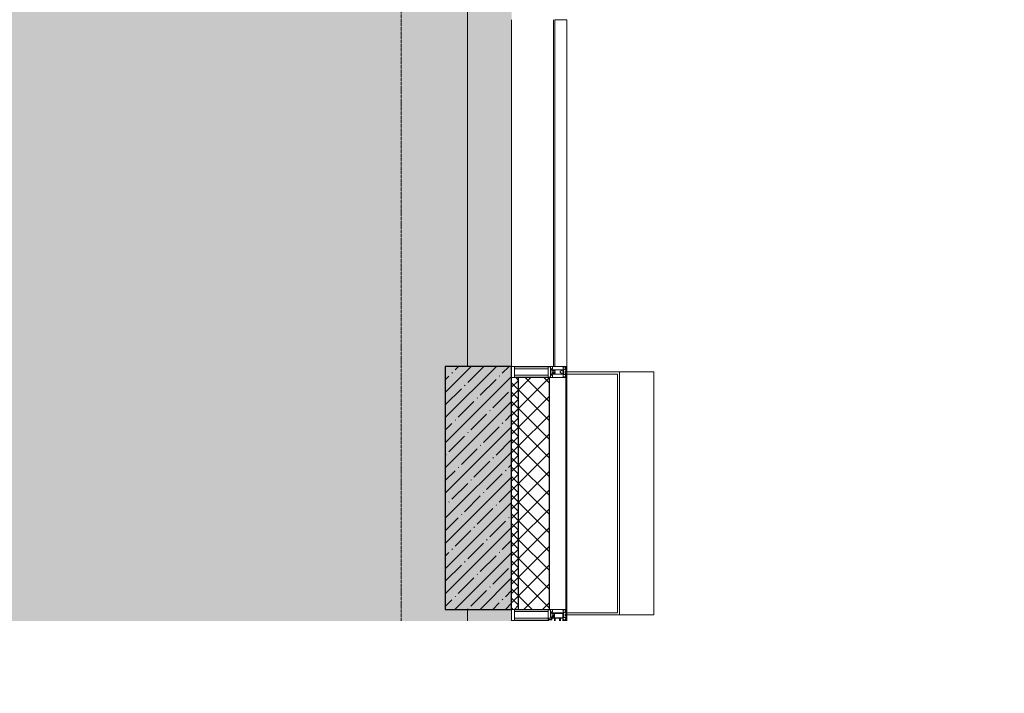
# Model space of a CAD drawing. Header units: millimetres. Extents: x -542966 to 178656, y -69521 to 267189.
# Tile 318 of 388: x -157028 to -152574, y 248856 to 251906. Entities that reach past the tile are written whole.
import ezdxf
from ezdxf import colors
from ezdxf.entities.mleader import LeaderData, LeaderLine
from ezdxf.math import Vec2, Vec3

# ---------------------------------------------------------------- set-up
doc = ezdxf.new("R2010")
doc.units = ezdxf.units.MM
doc.linetypes.add('-D1d1-15x02', pattern=[19, 15, -2, 0, -2])
for name, color, linetype, lineweight in [('_0', 7, 'Continuous', 13), ('A-COLS', 7, 'Continuous', 5), ('A-DETL-GENF', 7, 'Continuous', 5), ('A-GLAZ', 7, 'Continuous', 5), ('A-GLAZ-CURT', 8, 'Continuous', 5), ('A-GLAZ-CWMG', 8, 'Continuous', 5), ('A-WALL', 7, 'Continuous', 5), ('A-WALL-FNSH', 8, 'Continuous', 5), ('I-WALL', 7, 'Continuous', 5), ('S-COLS', 7, 'Continuous', 5), ('S-GRID', 7, 'Continuous', 5)]:
    doc.layers.add(name, color=color, linetype=linetype, lineweight=lineweight)
doc.layers.add('pol', color=7, linetype='Continuous', lineweight=15, true_color=0x738991)
doc.styles.add('In tre', font='isocpeur.ttf', dxfattribs={"width": 0.8, "oblique": 10})

# ---------------------------------------------------------------- blocks, each defined once
blk = doc.blocks.new('System Panel - A_PAN_Glass-4754381-50_AS_M_L19')
at = {"layer": 'A-GLAZ-CURT'}
for p, q in [((785, 55), (-785, 55)), ((-785, 55), (-785, 0)), ((785, 0), (785, 55)), ((-785, 0), (785, 0))]:
    blk.add_line(p, q, dxfattribs=at)
blk = doc.blocks.new('Rectangular Mullion - 50Wx250H-V1-50_AS_M_L19')
at = {"layer": 'A-DETL-GENF'}
for p, q in [((-25, 65.2), (-25, 250)), ((-25, 250), (0, 250)), ((-23, 237.3), (0, 237.3)), ((-23, 237.3), (-23, 73.6)), ((-14.9, 84), (-14.9, 237.3)), ((25, 250), (0, 250)), ((23, 237.3), (0, 237.3)), ((14.9, 84), (14.9, 237.3)), ((23, 237.3), (23, 73.6)), ((25, 65.2), (25, 250)), ((-14, 65.2), (-25, 65.2)), ((0, 84), (-23, 84)), ((-0.5, 73.6), (-23, 73.6)), ((-14, 71.3), (-14, 65.2)), ((-10, 71.3), (-14, 71.3)), ((-10, 53), (-10, 71.3)), ((-8.7, 53), (-10, 53)), ((-10, 53), (-10, 17)), ((-8.7, 53), (-7, 54.7)), ((-7, 65.2), (-5.9, 67.3)), ((-7, 65.2), (-7, 54.7)), ((-4.1, 67.3), (-5.9, 67.3)), ((-4.1, 67.3), (-2.9, 65.1)), ((-2.9, 65.1), (-2.9, 54.6)), ((-1.3, 53), (-2.9, 54.6)), ((0, 53), (-1.3, 53)), ((0, 84), (23, 84)), ((0, 53), (1.3, 53)), ((0.5, 73.6), (23, 73.6)), ((1.3, 53), (2.9, 54.6)), ((4.1, 67.3), (2.9, 65.1)), ((2.9, 65.1), (2.9, 54.6)), ((4.1, 67.3), (5.9, 67.3)), ((7, 65.2), (5.9, 67.3)), ((7, 65.2), (7, 54.7)), ((8.7, 53), (7, 54.7)), ((8.7, 53), (10, 53)), ((10, 71.3), (14, 71.3)), ((10, 53), (10, 71.3)), ((10, 53), (10, 17)), ((14, 71.3), (14, 65.2)), ((14, 65.2), (25, 65.2)), ((-23.8, 14.6), (-25, 14.2)), ((-25, 0), (-25, 14.2)), ((-22.3, 17), (-23.8, 17)), ((-23.8, 17), (-23.8, 14.6)), ((-22.5, 10.6), (-23.8, 14.6)), ((-22.5, 10.6), (-23.7, 9.9)), ((-23.7, 1.3), (-23.7, 9.9)), ((-23.7, 1.3), (-11.8, 1.3)), ((-23.2, 10.2), (-22.5, 8)), ((-22.5, 8), (-22.5, 4.5)), ((-21.3, 4.5), (-22.5, 4.5)), ((-22.3, 17), (-22.3, 16)), ((-22.3, 16), (-21.3, 16)), ((-19, 17.6), (-21.3, 16)), ((-21.3, 4.5), (-21.3, 6.5)), ((-21.3, 6.5), (-14.2, 6.5)), ((-18.4, 16.6), (-19, 17.6)), ((-7.4, 16.6), (-18.4, 16.6)), ((-14.2, 6.5), (-14.2, 4.5)), ((-13.2, 4.5), (-14.2, 4.5)), ((-13.2, 4.5), (-12.2, 7.2)), ((-12.7, 7.6), (-11.3, 11.4)), ((-12.7, 7.6), (-11.8, 6.9)), ((-12.2, 9), (-12.2, 14.8)), ((-12.2, 14.8), (0, 14.8)), ((-11.8, 1.3), (-11.8, 6.9)), ((-10.5, 11.2), (-11.3, 11.4)), ((-10.5, 1.5), (-10.5, 11.2)), ((-4.8, 1.5), (-10.5, 1.5)), ((-10, 17), (-7.5, 17)), ((-8.5, 23), (-1.5, 30)), ((-8.5, 18.5), (-8.5, 23)), ((-7.5, 18.5), (-8.5, 18.5)), ((-7.5, 17), (-7.5, 18.5)), ((-7.4, 18), (-7.4, 16.6)), ((-2.6, 18), (-7.4, 18)), ((0, 8), (-4.8, 8)), ((-4.8, 1.5), (-4.8, 8)), ((-2.6, 18), (-2.6, 16.8)), ((-2.6, 16.8), (0, 16.8)), ((-1.5, 30), (0, 30)), ((1.5, 30), (0, 30)), ((2.6, 16.8), (0, 16.8)), ((0, 14.8), (0, 16.8)), ((0, 14.8), (0, 16.8)), ((12.2, 14.8), (0, 14.8)), ((0, 0), (0, 8)), ((0, 8), (4.8, 8)), ((0, 0), (0, 8)), ((8.5, 23), (1.5, 30)), ((2.6, 18), (2.6, 16.8)), ((2.6, 18), (7.4, 18)), ((4.8, 1.5), (4.8, 8)), ((4.8, 1.5), (10.5, 1.5)), ((7.4, 18), (7.4, 16.6)), ((7.4, 16.6), (18.4, 16.6)), ((7.5, 18.5), (8.5, 18.5)), ((7.5, 17), (7.5, 18.5)), ((10, 17), (7.5, 17)), ((8.5, 18.5), (8.5, 23)), ((10.5, 11.2), (11.3, 11.4)), ((10.5, 1.5), (10.5, 11.2)), ((12.7, 7.6), (11.3, 11.4)), ((12.7, 7.6), (11.8, 6.9)), ((11.8, 1.3), (11.8, 6.9)), ((23.7, 1.3), (11.8, 1.3)), ((12.2, 9), (12.2, 14.8)), ((13.2, 4.5), (12.2, 7.2)), ((13.2, 4.5), (14.2, 4.5)), ((21.3, 6.5), (14.2, 6.5)), ((14.2, 6.5), (14.2, 4.5)), ((18.4, 16.6), (19, 17.6)), ((19, 17.6), (21.3, 16)), ((22.3, 16), (21.3, 16)), ((21.3, 4.5), (21.3, 6.5)), ((21.3, 4.5), (22.5, 4.5)), ((22.3, 17), (22.3, 16)), ((22.3, 17), (23.8, 17)), ((22.5, 10.6), (23.8, 14.6)), ((22.5, 10.6), (23.7, 9.9)), ((23.2, 10.2), (22.5, 8)), ((22.5, 8), (22.5, 4.5)), ((23.7, 1.3), (23.7, 9.9)), ((23.8, 17), (23.8, 14.6)), ((23.8, 14.6), (25, 14.2)), ((25, 0), (25, 14.2)), ((-25, 0), (0, 0)), ((25, 0), (0, 0))]:
    blk.add_line(p, q, dxfattribs=at)
for centre, start, end in [((-0.5, 73.1), 360, 90), ((0.5, 73.1), 90, 180)]:
    blk.add_arc(centre, 0.5, start, end, dxfattribs=at)
blk = doc.blocks.new('Rectangular Mullion - R_StandardFrame_50Wx250H-4754379-50_AS_M_L19')
at = {"layer": 'A-GLAZ-CWMG', "lineweight": 9}
for p, q in [((-25, -250), (-25, 0)), ((-25, 0), (25, 0)), ((25, 0), (25, -250)), ((25, -250), (-25, -250))]:
    blk.add_line(p, q, dxfattribs=at)
blk = doc.blocks.new('Rectangular Mullion - 50Wx250H-2623690-50_AS_M_L19')
at = {"layer": 'A-DETL-GENF'}
for p, q in [((-25, 84), (-25, 250)), ((-25, 250), (0, 250)), ((-23, 237.3), (0, 237.3)), ((-23, 237.3), (-23, 84)), ((-14.9, 84), (-14.9, 237.3)), ((25, 250), (0, 250)), ((23, 237.3), (0, 237.3)), ((14.9, 84), (14.9, 237.3)), ((23, 237.3), (23, 73.6)), ((25, 65.2), (25, 250)), ((0, 84), (-15, 84)), ((-0.5, 73.6), (-15, 73.6)), ((-10, 71.3), (-12, 71.3)), ((-10, 57.4), (-10, 71.3)), ((-7, 65.2), (-5.9, 67.3)), ((-7, 65.2), (-7, 57)), ((-4.1, 67.3), (-5.9, 67.3)), ((-4.1, 67.3), (-2.9, 65.1)), ((-2.9, 65.1), (-2.9, 57)), ((0, 84), (23, 84)), ((0.5, 73.6), (23, 73.6)), ((4.1, 67.3), (2.9, 65.1)), ((2.9, 65.1), (2.9, 57)), ((4.1, 67.3), (5.9, 67.3)), ((7, 65.2), (5.9, 67.3)), ((7, 65.2), (7, 54.7)), ((8.7, 53), (7, 54.7)), ((8.7, 53), (10, 53)), ((10, 71.3), (14, 71.3)), ((10, 53), (10, 71.3)), ((10, 53), (10, 17)), ((14, 71.3), (14, 65.2)), ((14, 65.2), (25, 65.2)), ((-23.8, 14.6), (-25, 14.2)), ((-25, 0), (-25, 14.2)), ((-23.8, 17), (-23.8, 14.6)), ((-22.5, 10.6), (-23.8, 14.6)), ((-22.5, 10.6), (-23.7, 9.9)), ((-23.7, 1.3), (-23.7, 9.9)), ((-23.7, 1.3), (-11.8, 1.3)), ((-23.2, 10.2), (-22.5, 8)), ((-22.5, 8), (-22.5, 4.5)), ((-21.3, 4.5), (-22.5, 4.5)), ((-22.3, 17), (-22.3, 16)), ((-22.3, 16), (-21.3, 16)), ((-19.9, 17), (-21.3, 16)), ((-21.3, 4.5), (-21.3, 6.5)), ((-21.3, 6.5), (-14.2, 6.5)), ((-7.4, 16.6), (-18.4, 16.6)), ((-14.2, 6.5), (-14.2, 4.5)), ((-13.2, 4.5), (-14.2, 4.5)), ((-13.2, 4.5), (-12.2, 7.2)), ((-12.7, 7.6), (-11.3, 11.4)), ((-12.7, 7.6), (-11.8, 6.9)), ((-12.2, 9), (-12.2, 14.8)), ((-12.2, 14.8), (0, 14.8)), ((-11.8, 1.3), (-11.8, 6.9)), ((-10.5, 11.2), (-11.3, 11.4)), ((-10.5, 1.5), (-10.5, 11.2)), ((-4.8, 1.5), (-10.5, 1.5)), ((0, 8), (-4.8, 8)), ((-4.8, 1.5), (-4.8, 8)), ((-2.6, 16.8), (0, 16.8)), ((2.6, 16.8), (0, 16.8)), ((0, 14.8), (0, 16.8)), ((0, 14.8), (0, 16.8)), ((12.2, 14.8), (0, 14.8)), ((0, 0), (0, 8)), ((0, 8), (4.8, 8)), ((0, 0), (0, 8)), ((4.8, 1.5), (4.8, 8)), ((4.8, 1.5), (10.5, 1.5)), ((8.5, 23), (6, 25.5)), ((6, 18), (7.4, 18)), ((7.4, 18), (7.4, 16.6)), ((7.4, 16.6), (18.4, 16.6)), ((7.5, 18.5), (8.5, 18.5)), ((7.5, 17), (7.5, 18.5)), ((10, 17), (7.5, 17)), ((8.5, 18.5), (8.5, 23)), ((10.5, 11.2), (11.3, 11.4)), ((10.5, 1.5), (10.5, 11.2)), ((12.7, 7.6), (11.3, 11.4)), ((12.7, 7.6), (11.8, 6.9)), ((11.8, 1.3), (11.8, 6.9)), ((23.7, 1.3), (11.8, 1.3)), ((12.2, 9), (12.2, 14.8)), ((13.2, 4.5), (12.2, 7.2)), ((13.2, 4.5), (14.2, 4.5)), ((21.3, 6.5), (14.2, 6.5)), ((14.2, 6.5), (14.2, 4.5)), ((18.4, 16.6), (19, 17.6)), ((19, 17.6), (21.3, 16)), ((22.3, 16), (21.3, 16)), ((21.3, 4.5), (21.3, 6.5)), ((21.3, 4.5), (22.5, 4.5)), ((22.3, 17), (22.3, 16)), ((22.3, 17), (23.8, 17)), ((22.5, 10.6), (23.8, 14.6)), ((22.5, 10.6), (23.7, 9.9)), ((23.2, 10.2), (22.5, 8)), ((22.5, 8), (22.5, 4.5)), ((23.7, 1.3), (23.7, 9.9)), ((23.8, 17), (23.8, 14.6)), ((23.8, 14.6), (25, 14.2)), ((25, 0), (25, 14.2)), ((-25, 0), (0, 0)), ((25, 0), (0, 0))]:
    blk.add_line(p, q, dxfattribs=at)
for centre, start, end in [((-0.5, 73.1), 360, 90), ((0.5, 73.1), 90, 180)]:
    blk.add_arc(centre, 0.5, start, end, dxfattribs=at)
blk = doc.blocks.new('Rectangular Mullion - R_StandardFrame_50Wx250H-4753154-50_AS_M_L19')
at = {"layer": 'A-GLAZ-CWMG', "lineweight": 9}
for p, q in [((-25, -17), (-25, 0)), ((-25, 0), (25, 0)), ((25, 0), (25, -250)), ((-25, -250), (-25, -84)), ((25, -250), (-25, -250))]:
    blk.add_line(p, q, dxfattribs=at)
blk = doc.blocks.new('A_PAN_Створка - 383мм-4753768-50_AS_M_L19')
at = {"layer": 'A-GLAZ-CURT'}
h = blk.add_hatch(dxfattribs=at)
h.set_pattern_fill('FP_9', color=256, style=0, pattern_type=2)
h.set_pattern_definition([(315, (-23660, 37700), (14.142136, 14.142136), []), (45, (-23660, 37700), (-14.142136, 14.142136), [])])
h.paths.add_polyline_path([(-57.2, 36.4), (-54.9, 34.1), (-54.5, 31.8), (54.5, 31.8), (54.9, 34.1), (57.2, 36.4), (57.2, 60.8), (54.6, 63.4), (53.6, 82.7), (-54.6, 81.8), (-54.6, 63.4), (-57.2, 60.8)])
at = {"layer": 'A-DETL-GENF'}
for p, q in [((-91.5, 92), (-91.5, 87.5)), ((-91.5, 92), (91.5, 92)), ((-83.4, 90.3), (-69.4, 90.3)), ((-83.4, 90.3), (-83.4, 87.5)), ((-69.4, 90.3), (-69.4, 85.5)), ((-67.9, 89.3), (-66.9, 90.3)), ((-67.9, 62.5), (-67.9, 89.3)), ((-66.9, 90.3), (-57.4, 90.3)), ((-57.4, 90.3), (-56.4, 89.4)), ((-56.4, 89.4), (-56.4, 67.7)), ((-53.9, 90.3), (-54.9, 89.3)), ((-54.9, 89.3), (-54.9, 85.6)), ((53.9, 90.3), (-53.9, 90.3)), ((53.9, 90.3), (54.9, 89.3)), ((54.9, 89.3), (54.9, 85.6)), ((57.4, 90.3), (56.4, 89.4)), ((56.4, 89.4), (56.4, 67.7)), ((66.9, 90.3), (57.4, 90.3)), ((67.9, 89.3), (66.9, 90.3)), ((67.9, 62.5), (67.9, 89.3)), ((69.4, 90.3), (69.4, 85.5)), ((83.4, 90.3), (69.4, 90.3)), ((83.4, 90.3), (83.4, 87.5)), ((91.5, 92), (91.5, 87.5)), ((-91.5, 87.5), (-73.9, 87.5)), ((-73.9, 87.5), (-73.9, 62.5)), ((-69.4, 85.5), (-73.9, 85.5)), ((-73.9, 81.5), (-69.4, 81.5)), ((-69.4, 66.5), (-73.9, 66.5)), ((-73.9, 62.5), (-70, 62.5)), ((-70, 62.5), (-70, 32.1)), ((-69.4, 81.5), (-69.4, 66.5)), ((-61.7, 62.5), (-67.9, 62.5)), ((-66, 56.5), (-67.8, 55.7)), ((-67.8, 55.7), (-67.8, 38.3)), ((-66, 56.5), (-62, 59.1)), ((-62, 59.1), (-60.7, 61)), ((-60.1, 67.7), (-61.7, 64.9)), ((-61.7, 64.9), (-61.7, 62.5)), ((-60.7, 61), (-57.4, 61)), ((-56.4, 67.7), (-60.1, 67.7)), ((-57.4, 61), (-54.9, 63.5)), ((-54.6, 63.4), (-57.2, 60.8)), ((-57.2, 60.8), (-57.2, 36.4)), ((-54.9, 85.6), (-53.9, 84.6)), ((-54.9, 81.9), (-53.8, 83)), ((-54.9, 63.5), (-54.9, 81.9)), ((-53.6, 82.7), (-54.6, 81.8)), ((-54.6, 81.8), (-54.6, 63.4)), ((-53.9, 84.6), (53.9, 84.6)), ((53.8, 83), (-53.8, 83)), ((53.6, 82.7), (-53.6, 82.7)), ((54.6, 81.8), (53.6, 82.7)), ((54.9, 81.9), (53.8, 83)), ((54.9, 85.6), (53.9, 84.6)), ((54.6, 63.4), (54.6, 81.8)), ((57.2, 60.8), (54.6, 63.4)), ((54.9, 63.5), (54.9, 81.9)), ((57.4, 61), (54.9, 63.5)), ((56.4, 67.7), (60.1, 67.7)), ((57.2, 36.4), (57.2, 60.8)), ((60.7, 61), (57.4, 61)), ((60.1, 67.7), (61.7, 64.9)), ((62, 59.1), (60.7, 61)), ((61.7, 64.9), (61.7, 62.5)), ((61.7, 62.5), (67.9, 62.5)), ((66, 56.5), (62, 59.1)), ((66, 56.5), (67.8, 55.7)), ((67.8, 55.7), (67.8, 38.3)), ((69.4, 85.5), (73.9, 85.5)), ((69.4, 81.5), (69.4, 66.5)), ((73.9, 81.5), (69.4, 81.5)), ((69.4, 66.5), (73.9, 66.5)), ((70, 62.5), (70, 32.1)), ((73.9, 62.5), (70, 62.5)), ((91.5, 87.5), (73.9, 87.5)), ((73.9, 87.5), (73.9, 62.5)), ((-70, 32.1), (-61.4, 23.5)), ((-67.8, 38.3), (-65.7, 37.4)), ((-65.7, 37.4), (-60.8, 34.7)), ((61.4, 23.5), (-61.4, 23.5)), ((-60.8, 34.7), (-57.3, 35.9)), ((-55.2, 33.8), (-57.3, 35.9)), ((-57.2, 36.4), (-54.9, 34.1)), ((-55.2, 33.8), (-54.8, 31.5)), ((-54.9, 34.1), (-54.5, 31.8)), ((-53.9, 30.5), (-54.9, 29.5)), ((-54.9, 29.5), (-54.9, 25.8)), ((-54.9, 25.8), (-53.9, 24.8)), ((0, 31.5), (-54.8, 31.5)), ((-54.5, 31.8), (54.5, 31.8)), ((53.9, 30.5), (-53.9, 30.5)), ((-53.9, 24.8), (53.9, 24.8)), ((0, 31.5), (54.8, 31.5)), ((53.9, 30.5), (54.9, 29.5)), ((54.9, 25.8), (53.9, 24.8)), ((54.5, 31.8), (54.9, 34.1)), ((55.2, 33.8), (54.8, 31.5)), ((54.9, 34.1), (57.2, 36.4)), ((54.9, 29.5), (54.9, 25.8)), ((55.2, 33.8), (57.3, 35.9)), ((60.8, 34.7), (57.3, 35.9)), ((65.7, 37.4), (60.8, 34.7)), ((70, 32.1), (61.4, 23.5)), ((67.8, 38.3), (65.7, 37.4))]:
    blk.add_line(p, q, dxfattribs=at)
at = {"layer": 'A-GLAZ'}
for p, q in [((-91.5, 92), (91.5, 92)), ((-91.5, 87.5), (-91.5, 92)), ((91.5, 92), (91.5, 87.5)), ((-171, 57), (-156, 57)), ((-171, 17), (-171, 57)), ((-171, 55.5), (-152, 55.5)), ((-153, 73.5), (-150, 73.5)), ((-153, 60), (-153, 73.5)), ((-152, 20), (-152, 73.5)), ((-150.5, 69.5), (-150.5, 73.5)), ((-145, 69.5), (-150.5, 69.5)), ((-150.5, 33.6), (-150.5, 68)), ((-150.5, 68), (-143.5, 68)), ((-150.5, 56.6), (-132.4, 56.6)), ((-136.4, 52.4), (-150.5, 52.4)), ((-150, 84), (-78, 84)), ((-150, 73.5), (-150, 84)), ((-148.5, 82.5), (-132.4, 82.5)), ((-148.5, 81), (-148.5, 82.5)), ((-143.5, 81), (-148.5, 81)), ((-145, 69.5), (-145, 79.5)), ((-143.5, 68), (-143.5, 81)), ((-137.2, 54.8), (-135.8, 50.8)), ((-132.5, 54.8), (-137.2, 54.8)), ((-132.1, 49), (-135.8, 50.8)), ((-132.5, 53.8), (-133.4, 52)), ((-133.4, 52), (-130.1, 50.4)), ((-132.5, 53.8), (-132.5, 54.8)), ((-132.4, 56.6), (-132.4, 82.5)), ((-132.1, 49), (-132.1, 36.8)), ((-131, 82.5), (-120.8, 82.5)), ((-131, 82.5), (-131, 64.6)), ((-131, 64.6), (-120.8, 64.6)), ((-131, 56.5), (-131, 62.6)), ((-120.8, 62.6), (-131, 62.6)), ((-131, 56.5), (-120.8, 56.5)), ((-131, 55.1), (-131, 52.7)), ((-120.8, 55.1), (-131, 55.1)), ((-129.4, 51.1), (-131, 52.7)), ((-130.1, 50.4), (-129.4, 51.1)), ((-130.1, 35.3), (-130.1, 50.4)), ((-122.4, 51.1), (-120.8, 52.7)), ((-121.7, 50.4), (-122.4, 51.1)), ((-118.4, 52), (-121.7, 50.4)), ((-121.7, 35.3), (-121.7, 50.4)), ((-120.8, 82.5), (-120.8, 64.6)), ((-120.8, 56.5), (-120.8, 62.6)), ((-120.8, 55.1), (-120.8, 52.7)), ((-119.7, 49), (-115.9, 50.8)), ((-119.7, 49), (-119.7, 36.8)), ((-119.3, 82.5), (-92.5, 82.5)), ((-119.3, 56.6), (-119.3, 82.5)), ((-92.5, 56.6), (-119.3, 56.6)), ((-119.3, 54.8), (-114.6, 54.8)), ((-119.3, 53.8), (-119.3, 54.8)), ((-119.3, 53.8), (-118.4, 52)), ((-114.6, 54.8), (-115.9, 50.8)), ((-94.1, 52.5), (-115.3, 52.5)), ((-89.9, 50.9), (-94.1, 52.5)), ((-92.5, 56.6), (-92.5, 82.5)), ((-73.9, 87.5), (-91.5, 87.5)), ((-90.8, 82.5), (-79.5, 82.5)), ((-90.8, 64.6), (-90.8, 82.5)), ((-80.1, 64.6), (-90.8, 64.6)), ((-90.8, 62.7), (-90.8, 56.6)), ((-80.4, 62.7), (-90.8, 62.7)), ((-90.8, 56.6), (-85.9, 56.6)), ((-89.9, 52.2), (-88.6, 53.5)), ((-89.9, 52.2), (-89.9, 50.9)), ((-89.9, 35.1), (-89.9, 50.9)), ((-85.9, 53.5), (-88.6, 53.5)), ((-85.9, 56.6), (-85.9, 53.5)), ((-85.9, 53.5), (-78, 45.6)), ((-85, 84), (-85, 87.5)), ((-85, 87.5), (-78, 87.5)), ((-78, 84), (-85, 84)), ((-80.4, 61.1), (-80.4, 62.7)), ((-78, 61.1), (-80.4, 61.1)), ((-80.1, 66.1), (-80.1, 64.6)), ((-78, 66.1), (-80.1, 66.1)), ((-79.5, 82.5), (-79.5, 80.6)), ((-79.5, 80.6), (-78, 80.6)), ((-78, 87.5), (-78, 84)), ((-78, 84), (-73.9, 84)), ((-78, 84), (-78, 23.5)), ((-78, 66.1), (-78, 61.1)), ((-78, 45.6), (-78, 36.8)), ((-73.9, 62.5), (-73.9, 87.5)), ((-70, 62.5), (-73.9, 62.5)), ((-70, 32.1), (-70, 62.5)), ((70, 62.5), (70, 32.1)), ((73.9, 62.5), (70, 62.5)), ((73.9, 87.5), (73.9, 62.5)), ((91.5, 87.5), (73.9, 87.5)), ((73.9, 84), (78, 84)), ((78, 87.5), (78, 84)), ((85, 87.5), (78, 87.5)), ((78, 84), (85, 84)), ((78, 84), (150, 84)), ((78, 23.5), (78, 84)), ((79.5, 80.6), (78, 80.6)), ((78, 66.1), (78, 61.1)), ((78, 66.1), (80.1, 66.1)), ((78, 61.1), (80.4, 61.1)), ((85.9, 53.5), (78, 45.6)), ((78, 45.6), (78, 36.8)), ((90.8, 82.5), (79.5, 82.5)), ((79.5, 82.5), (79.5, 80.6)), ((80.1, 66.1), (80.1, 64.6)), ((80.1, 64.6), (90.8, 64.6)), ((80.4, 62.7), (90.8, 62.7)), ((80.4, 61.1), (80.4, 62.7)), ((85, 84), (85, 87.5)), ((85.9, 56.6), (85.9, 53.5)), ((90.8, 56.6), (85.9, 56.6)), ((85.9, 53.5), (88.6, 53.5)), ((89.9, 52.2), (88.6, 53.5)), ((89.9, 50.9), (94.1, 52.5)), ((89.9, 52.2), (89.9, 50.9)), ((89.9, 35.1), (89.9, 50.9)), ((90.8, 64.6), (90.8, 82.5)), ((90.8, 62.7), (90.8, 56.6)), ((119.3, 82.5), (92.5, 82.5)), ((92.5, 56.6), (92.5, 82.5)), ((92.5, 56.6), (119.3, 56.6)), ((94.1, 52.5), (115.3, 52.5)), ((114.6, 54.8), (115.9, 50.8)), ((119.3, 54.8), (114.6, 54.8)), ((119.7, 49), (115.9, 50.8)), ((119.3, 53.8), (118.4, 52)), ((118.4, 52), (121.7, 50.4)), ((119.3, 56.6), (119.3, 82.5)), ((119.3, 53.8), (119.3, 54.8)), ((119.7, 49), (119.7, 36.8)), ((120.8, 82.5), (120.8, 64.6)), ((131, 82.5), (120.8, 82.5)), ((131, 64.6), (120.8, 64.6)), ((120.8, 56.5), (120.8, 62.6)), ((120.8, 62.6), (131, 62.6)), ((131, 56.5), (120.8, 56.5)), ((120.8, 55.1), (120.8, 52.7)), ((120.8, 55.1), (131, 55.1)), ((122.4, 51.1), (120.8, 52.7)), ((121.7, 50.4), (122.4, 51.1)), ((121.7, 35.3), (121.7, 50.4)), ((129.4, 51.1), (131, 52.7)), ((130.1, 50.4), (129.4, 51.1)), ((133.4, 52), (130.1, 50.4)), ((130.1, 35.3), (130.1, 50.4)), ((131, 82.5), (131, 64.6)), ((131, 56.5), (131, 62.6)), ((131, 55.1), (131, 52.7)), ((132.1, 49), (135.8, 50.8)), ((132.1, 49), (132.1, 36.8)), ((132.4, 56.6), (132.4, 82.5)), ((148.5, 82.5), (132.4, 82.5)), ((150.5, 56.6), (132.4, 56.6)), ((132.5, 54.8), (137.2, 54.8)), ((132.5, 53.8), (132.5, 54.8)), ((132.5, 53.8), (133.4, 52)), ((137.2, 54.8), (135.8, 50.8)), ((136.4, 52.4), (150.5, 52.4)), ((143.5, 81), (148.5, 81)), ((143.5, 68), (143.5, 81)), ((150.5, 68), (143.5, 68)), ((145, 69.5), (145, 79.5)), ((145, 69.5), (150.5, 69.5)), ((148.5, 81), (148.5, 82.5)), ((150, 84), (150, 73.5)), ((150, 73.5), (153, 73.5)), ((150.5, 69.5), (150.5, 73.5)), ((150.5, 33.6), (150.5, 68)), ((152, 20), (152, 73.5)), ((171, 55.5), (152, 55.5)), ((153, 73.5), (153, 60)), ((156, 57), (171, 57)), ((171, 57), (171, 17)), ((-171, 18.5), (-153.5, 18.5)), ((-67.9, 17), (-171, 17)), ((-153.5, 18.5), (-152, 20)), ((-136.3, 33.6), (-150.5, 33.6)), ((-150.5, 29.4), (-132.4, 29.4)), ((-150.5, 17), (-150.5, 29.4)), ((-132.4, 18.6), (-150.5, 18.6)), ((-137.2, 31), (-135.8, 35)), ((-132.5, 31), (-137.2, 31)), ((-132.1, 36.8), (-135.8, 35)), ((-133.4, 33.7), (-130.1, 35.3)), ((-132.5, 31.9), (-133.4, 33.7)), ((-132.5, 31.9), (-132.5, 31)), ((-132.4, 29.4), (-132.4, 18.6)), ((-129.4, 34.6), (-131, 33)), ((-131, 30.9), (-131, 33)), ((-120.8, 30.9), (-131, 30.9)), ((-131, 29.5), (-120.8, 29.5)), ((-131, 18.2), (-131, 29.5)), ((-120.8, 18.2), (-131, 18.2)), ((-130.1, 35.3), (-129.4, 34.6)), ((-121.7, 35.3), (-122.4, 34.6)), ((-122.4, 34.6), (-120.8, 33)), ((-118.4, 33.7), (-121.7, 35.3)), ((-120.8, 30.9), (-120.8, 33)), ((-120.8, 18.2), (-120.8, 29.5)), ((-119.7, 36.8), (-115.9, 35)), ((-119.3, 31.9), (-118.4, 33.7)), ((-119.3, 31.9), (-119.3, 31)), ((-119.3, 31), (-114.6, 31)), ((-92.5, 29.4), (-119.3, 29.4)), ((-119.3, 29.4), (-119.3, 18.6)), ((-119.3, 18.6), (-92.5, 18.6)), ((-114.6, 31), (-115.9, 35)), ((-94.1, 33.5), (-115.4, 33.5)), ((-89.9, 35.1), (-94.1, 33.5)), ((-92.5, 18.6), (-92.5, 29.4)), ((-90.8, 18.5), (-90.8, 29.4)), ((-90.8, 29.4), (-85.9, 29.4)), ((-87.3, 18.5), (-90.8, 18.5)), ((-89.9, 32.5), (-89.9, 35.1)), ((-85.9, 32.5), (-89.9, 32.5)), ((-87.3, 21.9), (-85.9, 21.9)), ((-87.3, 20.4), (-87.3, 21.9)), ((-87.3, 20.4), (-87.3, 18.5)), ((-84.8, 20.4), (-87.3, 20.4)), ((-85.9, 29.4), (-85.9, 32.5)), ((-85.9, 21.9), (-85.9, 29.4)), ((-85.9, 18.2), (-85.9, 20.4)), ((-75.9, 18.2), (-85.9, 18.2)), ((-83.4, 20.4), (-84.8, 20.4)), ((-70, 33.8), (-83.4, 20.4)), ((-78, 36.8), (-70, 36.8)), ((-78, 23.5), (-67.9, 23.5)), ((-75.9, 23.5), (-73, 23.5)), ((-75.9, 21.5), (-75.9, 23.5)), ((-75.9, 21.5), (-75.9, 18.2)), ((-74.9, 21.5), (-75.9, 21.5)), ((-74.9, 17.9), (-74.9, 21.5)), ((-68.9, 17.9), (-74.9, 17.9)), ((-67.2, 29.3), (-73, 23.5)), ((-70, 36.8), (-70, 33.8)), ((-61.4, 23.5), (-70, 32.1)), ((-68.9, 21.5), (-68.9, 17.9)), ((-67.9, 21.5), (-68.9, 21.5)), ((-67.9, 23.5), (-64.6, 26.8)), ((-67.9, 23.5), (-64.6, 26.8)), ((-67.9, 21.5), (-67.9, 23.5)), ((-67.9, 17), (-67.9, 23.5)), ((-61.4, 23.5), (-67.9, 17)), ((67.9, 17), (-67.9, 17)), ((-67.9, 17), (67.9, 17)), ((-64.6, 26.8), (-67.2, 29.3)), ((-64.6, 26.8), (-61.4, 23.5)), ((61.4, 23.5), (-61.4, 23.5)), ((70, 32.1), (61.4, 23.5)), ((61.4, 23.5), (64.6, 26.8)), ((67.9, 17), (61.4, 23.5)), ((64.6, 26.8), (67.2, 29.3)), ((67.9, 23.5), (64.6, 26.8)), ((64.6, 26.8), (67.9, 23.5)), ((67.2, 29.3), (73, 23.5)), ((67.9, 21.5), (67.9, 23.5)), ((67.9, 23.5), (67.9, 17)), ((67.9, 23.5), (78, 23.5)), ((67.9, 21.5), (68.9, 21.5)), ((171, 17), (67.9, 17)), ((68.9, 21.5), (68.9, 17.9)), ((68.9, 17.9), (74.9, 17.9)), ((70, 36.8), (70, 33.8)), ((78, 36.8), (70, 36.8)), ((70, 33.8), (83.4, 20.4)), ((75.9, 23.5), (73, 23.5)), ((74.9, 21.5), (75.9, 21.5)), ((74.9, 17.9), (74.9, 21.5)), ((75.9, 21.5), (75.9, 23.5)), ((75.9, 21.5), (75.9, 18.2)), ((75.9, 18.2), (85.9, 18.2)), ((83.4, 20.4), (84.8, 20.4)), ((84.8, 20.4), (87.3, 20.4)), ((85.9, 32.5), (89.9, 32.5)), ((85.9, 29.4), (85.9, 32.5)), ((85.9, 21.9), (85.9, 29.4)), ((90.8, 29.4), (85.9, 29.4)), ((87.3, 21.9), (85.9, 21.9)), ((85.9, 18.2), (85.9, 20.4)), ((87.3, 20.4), (87.3, 21.9)), ((87.3, 20.4), (87.3, 18.5)), ((87.3, 18.5), (90.8, 18.5)), ((89.9, 35.1), (94.1, 33.5)), ((89.9, 32.5), (89.9, 35.1)), ((90.8, 18.5), (90.8, 29.4)), ((92.5, 18.6), (92.5, 29.4)), ((92.5, 29.4), (119.3, 29.4)), ((119.3, 18.6), (92.5, 18.6)), ((94.1, 33.5), (115.4, 33.5)), ((114.6, 31), (115.9, 35)), ((119.3, 31), (114.6, 31)), ((119.7, 36.8), (115.9, 35)), ((118.4, 33.7), (121.7, 35.3)), ((119.3, 31.9), (118.4, 33.7)), ((119.3, 31.9), (119.3, 31)), ((119.3, 29.4), (119.3, 18.6)), ((122.4, 34.6), (120.8, 33)), ((120.8, 30.9), (120.8, 33)), ((120.8, 30.9), (131, 30.9)), ((120.8, 18.2), (120.8, 29.5)), ((131, 29.5), (120.8, 29.5)), ((120.8, 18.2), (131, 18.2)), ((121.7, 35.3), (122.4, 34.6)), ((130.1, 35.3), (129.4, 34.6)), ((129.4, 34.6), (131, 33)), ((133.4, 33.7), (130.1, 35.3)), ((131, 30.9), (131, 33)), ((131, 18.2), (131, 29.5)), ((132.1, 36.8), (135.8, 35)), ((150.5, 29.4), (132.4, 29.4)), ((132.4, 29.4), (132.4, 18.6)), ((132.4, 18.6), (150.5, 18.6)), ((132.5, 31.9), (133.4, 33.7)), ((132.5, 31.9), (132.5, 31)), ((132.5, 31), (137.2, 31)), ((137.2, 31), (135.8, 35)), ((136.3, 33.6), (150.5, 33.6)), ((150.5, 17), (150.5, 29.4)), ((153.5, 18.5), (152, 20)), ((171, 18.5), (153.5, 18.5))]:
    blk.add_line(p, q, dxfattribs=at)
for centre, start, end in [((-156, 60), 270, 360), ((156, 60), 180, 270)]:
    blk.add_arc(centre, 3, start, end, dxfattribs=at)
blk = doc.blocks.new('Rectangular Mullion - 50Wx250H-V3-50_AS_M_L19')
at = {"layer": 'A-DETL-GENF'}
for p, q in [((-25, 65.2), (-25, 250)), ((-25, 250), (0, 250)), ((-23, 237.3), (0, 237.3)), ((-23, 237.3), (-23, 73.6)), ((-14.9, 84), (-14.9, 237.3)), ((25, 250), (0, 250)), ((23, 237.3), (0, 237.3)), ((14.9, 84), (14.9, 237.3)), ((23, 237.3), (23, 84)), ((25, 84), (25, 250)), ((-14, 65.2), (-25, 65.2)), ((0, 84), (-23, 84)), ((-0.5, 73.6), (-23, 73.6)), ((-14, 71.3), (-14, 65.2)), ((-10, 71.3), (-14, 71.3)), ((-10, 53), (-10, 71.3)), ((-8.7, 53), (-10, 53)), ((-10, 53), (-10, 17)), ((-8.7, 53), (-7, 54.7)), ((-7, 65.2), (-5.9, 67.3)), ((-7, 65.2), (-7, 54.7)), ((-4.1, 67.3), (-5.9, 67.3)), ((-4.1, 67.3), (-2.9, 65.1)), ((-2.9, 65.1), (-2.9, 57)), ((0, 84), (15, 84)), ((0.5, 73.6), (15, 73.6)), ((4.1, 67.3), (2.9, 65.1)), ((2.9, 65.1), (2.9, 57)), ((4.1, 67.3), (5.9, 67.3)), ((7, 65.2), (5.9, 67.3)), ((7, 65.2), (7, 57)), ((10, 71.3), (12, 71.3)), ((10, 57.4), (10, 71.3)), ((-23.8, 14.6), (-25, 14.2)), ((-25, 0), (-25, 14.2)), ((-22.3, 17), (-23.8, 17)), ((-23.8, 17), (-23.8, 14.6)), ((-22.5, 10.6), (-23.8, 14.6)), ((-22.5, 10.6), (-23.7, 9.9)), ((-23.7, 1.3), (-23.7, 9.9)), ((-23.7, 1.3), (-11.8, 1.3)), ((-23.2, 10.2), (-22.5, 8)), ((-22.5, 8), (-22.5, 4.5)), ((-21.3, 4.5), (-22.5, 4.5)), ((-22.3, 17), (-22.3, 16)), ((-22.3, 16), (-21.3, 16)), ((-19, 17.6), (-21.3, 16)), ((-21.3, 4.5), (-21.3, 6.5)), ((-21.3, 6.5), (-14.2, 6.5)), ((-18.4, 16.6), (-19, 17.6)), ((-7.4, 16.6), (-18.4, 16.6)), ((-14.2, 6.5), (-14.2, 4.5)), ((-13.2, 4.5), (-14.2, 4.5)), ((-13.2, 4.5), (-12.2, 7.2)), ((-12.7, 7.6), (-11.3, 11.4)), ((-12.7, 7.6), (-11.8, 6.9)), ((-12.2, 9), (-12.2, 14.8)), ((-12.2, 14.8), (0, 14.8)), ((-11.8, 1.3), (-11.8, 6.9)), ((-10.5, 11.2), (-11.3, 11.4)), ((-10.5, 1.5), (-10.5, 11.2)), ((-4.8, 1.5), (-10.5, 1.5)), ((-10, 17), (-7.5, 17)), ((-8.5, 23), (-6, 25.5)), ((-8.5, 18.5), (-8.5, 23)), ((-7.5, 18.5), (-8.5, 18.5)), ((-7.5, 17), (-7.5, 18.5)), ((-7.4, 18), (-7.4, 16.6)), ((-6, 18), (-7.4, 18)), ((0, 8), (-4.8, 8)), ((-4.8, 1.5), (-4.8, 8)), ((-2.6, 16.8), (0, 16.8)), ((2.6, 16.8), (0, 16.8)), ((0, 14.8), (0, 16.8)), ((0, 14.8), (0, 16.8)), ((12.2, 14.8), (0, 14.8)), ((0, 0), (0, 8)), ((0, 8), (4.8, 8)), ((0, 0), (0, 8)), ((4.8, 1.5), (4.8, 8)), ((4.8, 1.5), (10.5, 1.5)), ((7.4, 16.6), (18.4, 16.6)), ((10.5, 11.2), (11.3, 11.4)), ((10.5, 1.5), (10.5, 11.2)), ((12.7, 7.6), (11.3, 11.4)), ((12.7, 7.6), (11.8, 6.9)), ((11.8, 1.3), (11.8, 6.9)), ((23.7, 1.3), (11.8, 1.3)), ((12.2, 9), (12.2, 14.8)), ((13.2, 4.5), (12.2, 7.2)), ((13.2, 4.5), (14.2, 4.5)), ((21.3, 6.5), (14.2, 6.5)), ((14.2, 6.5), (14.2, 4.5)), ((19.9, 17), (21.3, 16)), ((22.3, 16), (21.3, 16)), ((21.3, 4.5), (21.3, 6.5)), ((21.3, 4.5), (22.5, 4.5)), ((22.3, 17), (22.3, 16)), ((22.5, 10.6), (23.8, 14.6)), ((22.5, 10.6), (23.7, 9.9)), ((23.2, 10.2), (22.5, 8)), ((22.5, 8), (22.5, 4.5)), ((23.7, 1.3), (23.7, 9.9)), ((23.8, 17), (23.8, 14.6)), ((23.8, 14.6), (25, 14.2)), ((25, 0), (25, 14.2)), ((-25, 0), (0, 0)), ((25, 0), (0, 0))]:
    blk.add_line(p, q, dxfattribs=at)
for centre, start, end in [((-0.5, 73.1), 360, 90), ((0.5, 73.1), 90, 180)]:
    blk.add_arc(centre, 0.5, start, end, dxfattribs=at)
blk = doc.blocks.new('Rectangular Mullion - R_StandardFrame_50Wx250H-V4-50_AS_M_L19')
at = {"layer": 'A-GLAZ-CWMG', "lineweight": 9}
for p, q in [((-25, -250), (-25, 0)), ((-25, 0), (25, 0)), ((25, 0), (25, -17)), ((25, -84), (25, -250)), ((25, -250), (-25, -250))]:
    blk.add_line(p, q, dxfattribs=at)
blk = doc.blocks.new('Rectangular Mullion - R_StandardFrame_50Wx250H-V5-50_AS_M_L19')
at = {"layer": 'A-GLAZ-CWMG'}
for p, q in [((37450, 23520), (37450, 23800)), ((37700, 23520), (37700, 23800))]:
    blk.add_line(p, q, dxfattribs=at)
blk = doc.blocks.new('Rectangular Mullion - R_InvisibleFrame_50Wx250H-3514032-50_AS_M_L19')
at = {"layer": 'A-GLAZ-CWMG'}
for p, q in [((37450, 24950), (37450, 26520)), ((37640, 24950), (37640, 26520))]:
    blk.add_line(p, q, dxfattribs=at)
blk = doc.blocks.new('RST_AR_KMN_R22_B3_FCD_rvt-1-50_AS_M_L19')
at = {"layer": 'A-WALL'}
h = blk.add_hatch(dxfattribs=at)
h.set_pattern_fill('FP_6', color=256, style=0, pattern_type=2)
h.set_pattern_definition([(45, (0, 0), (-21.213203, 21.213203), []), (135, (0, 0), (-21.213203, -21.213203), [])])
h.paths.add_polyline_path([(37480, 23850), (37480, 24900), (37450, 24900), (37450, 23850), (37473.4, 23850)])
h = blk.add_hatch(dxfattribs=at)
h.set_pattern_fill('FP_7', color=256, style=0, pattern_type=2)
h.set_pattern_definition([(45, (0, 0), (-42.42641, 42.42641), []), (135, (0, 0), (-42.42641, -42.42641), [])])
h.paths.add_polyline_path([(37620, 23850), (37620, 24900), (37480, 24900), (37480, 23850)])
at = {"layer": 'A-COLS', "lineweight": 18}
for p, q in [((37938.5, 24925), (37700, 24925)), ((37700, 24925), (37700, 24915)), ((37700, 24915), (37928.5, 24915)), ((37928.5, 24915), (37928.5, 23835)), ((37938.5, 23825), (37938.5, 24925)), ((37928.5, 23835), (37700, 23835)), ((37700, 23835), (37700, 23825)), ((37700, 23825), (37938.5, 23825))]:
    blk.add_line(p, q, dxfattribs=at)
at = {"layer": 'A-COLS'}
for p, q in [((37938.5, 24925), (38093.3, 24925)), ((38093.3, 23825), (38093.3, 24925)), ((38093.3, 23825), (37938.5, 23825))]:
    blk.add_line(p, q, dxfattribs=at)
at = {"layer": 'A-WALL'}
for p, q in [((37480, 24900), (37450, 24900)), ((37450, 24900), (37450, 23850)), ((37695, 24900), (37620, 24900)), ((37695, 24900), (37695, 23850)), ((37450, 23850), (37480, 23850)), ((37620, 23850), (37695, 23850))]:
    blk.add_line(p, q, dxfattribs=at)
at = {"layer": 'A-WALL', "lineweight": 25}
for p, q in [((37620, 24900), (37480, 24900)), ((37480, 24900), (37480, 23850)), ((37620, 24900), (37620, 23850)), ((37480, 23850), (37620, 23850))]:
    blk.add_line(p, q, dxfattribs=at)
at = {"layer": 'A-WALL-FNSH'}
for p, q in [((37700, 24900), (37695, 24900)), ((37700, 23850), (37700, 24900)), ((37695, 23850), (37700, 23850))]:
    blk.add_line(p, q, dxfattribs=at)
at = {"layer": 'A-GLAZ-CURT', "lineweight": 5, "rotation": 89.99999999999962}
for name, p in [('System Panel - A_PAN_Glass-4754381-50_AS_M_L19', (37700, 25735)), ('A_PAN_Створка - 383мм-4753768-50_AS_M_L19', (37700, 23660))]:
    blk.add_blockref(name, p, dxfattribs=at)
at = {"layer": 'A-GLAZ-CWMG', "lineweight": 5}
for name in ['Rectangular Mullion - R_InvisibleFrame_50Wx250H-3514032-50_AS_M_L19', 'Rectangular Mullion - R_StandardFrame_50Wx250H-V5-50_AS_M_L19']:
    blk.add_blockref(name, (0, 0), dxfattribs=at)
at = {"layer": 'A-GLAZ-CWMG', "lineweight": 5, "rotation": 89.99999999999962}
for name, p in [('Rectangular Mullion - 50Wx250H-V1-50_AS_M_L19', (37700, 24925)), ('Rectangular Mullion - 50Wx250H-2623690-50_AS_M_L19', (37700, 23825)), ('Rectangular Mullion - 50Wx250H-V3-50_AS_M_L19', (37700, 23495))]:
    blk.add_blockref(name, p, dxfattribs=at)
at = {"layer": 'A-GLAZ-CWMG', "lineweight": 5, "extrusion": (0, 0, -1), "rotation": 90.00000000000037}
for name, p in [('Rectangular Mullion - R_StandardFrame_50Wx250H-4754379-50_AS_M_L19', (-37700, 24925)), ('Rectangular Mullion - R_StandardFrame_50Wx250H-4753154-50_AS_M_L19', (-37700, 23825)), ('Rectangular Mullion - R_StandardFrame_50Wx250H-V4-50_AS_M_L19', (-37700, 23495))]:
    blk.add_blockref(name, p, dxfattribs=at)

msp = doc.modelspace()

# ---------------------------------------------------------------- hatches: boundary and pattern name
at = {"layer": '_0', "transparency": 33554534}
h = msp.add_hatch(color=252, dxfattribs=at)
h.dxf.hatch_style = 1
h.paths.add_polyline_path([(-154802.1, 224885.6), (-192753.7, 224885.6), (-192753.7, 254837.2), (-154802.1, 254837.2)])
h.paths.add_polyline_path([(-186502.9, 232136.4), (-186502.9, 235386.4), (-183902.9, 235386.4), (-183902.9, 239436.4), (-179002.9, 239436.4), (-179002.9, 237936.4), (-177402.9, 237936.4), (-177402.9, 244336.4), (-185852.9, 244336.4), (-185852.9, 246136.4), (-186852.9, 246136.4), (-186852.9, 248136.4), (-182952.9, 248136.4), (-182952.9, 246386.4), (-163952.9, 246386.4), (-163952.9, 248136.4), (-160672.9, 248136.4), (-160672.9, 246136.4), (-161752.9, 246136.4), (-161752.9, 244336.4), (-169802.9, 244336.4), (-169802.9, 235386.4), (-161802.9, 235386.4), (-161802.9, 234986.4), (-161302.9, 234986.4), (-161302.9, 232136.4), (-163402.9, 232136.4), (-163402.9, 233336.4), (-183902.9, 233336.4), (-183902.9, 232136.4)], flags=16)
at = {"layer": 'S-COLS'}
h = msp.add_hatch(dxfattribs=at)
h.set_pattern_fill('FP_1', color=256, style=0, pattern_type=2)
h.set_pattern_definition([(45, (-192252.935, 225386.45), (-57.02463, 57.02463), []), (45, (-192195.91, 225386.45), (-57.02463, 57.02463), [100.806, -20.161, 3.353, -16.808])])
h.paths.add_polyline_path([(-154802.9, 249236.4), (-154802.9, 250336.4), (-155102.9, 250336.4), (-155102.9, 249236.4)])

# ---------------------------------------------------------------- linework, layer by layer
at = {"layer": 'I-WALL'}
for p, q in [((-155002.9, 250336.4), (-155002.9, 252286.4)), ((-155002.9, 248036.4), (-155002.9, 249236.4))]:
    msp.add_line(p, q, dxfattribs=at)
at = {"layer": 'S-COLS', "lineweight": 25}
for p, q in [((-155102.9, 250336.4), (-155102.9, 249236.4)), ((-154802.9, 250336.4), (-155102.9, 250336.4)), ((-154802.9, 249236.4), (-154802.9, 250336.4)), ((-155102.9, 249236.4), (-154802.9, 249236.4))]:
    msp.add_line(p, q, dxfattribs=at)
at = {"layer": 'S-GRID', "linetype": '-D1d1-15x02'}
msp.add_line((-155302.9, 222691.8), (-155302.9, 256139.7), dxfattribs=at)

# ---------------------------------------------------------------- block references
at = {"lineweight": 5}
msp.add_blockref('RST_AR_KMN_R22_B3_FCD_rvt-1-50_AS_M_L19', (-192252.9, 225386.4), dxfattribs=at)

# ---------------------------------------------------------------- next in the draw order: leaders
at = {"layer": 'pol', "color": 0, "linetype": 'ByBlock'}
ml = msp.add_multileader_mtext('Standard', dxfattribs=at)
ml.set_content('Металлический профиль', style='In tre')
ml.set_leader_properties()
ml.build(insert=Vec2(0, 0))
ml.multileader.update_dxf_attribs({"text_left_attachment_type": 6, "text_right_attachment_type": 6, "dogleg_length": 1, "arrow_head_size": 0, "scale": 50})
ctx = ml.context
ctx.base_point, ctx.scale, ctx.char_height, ctx.arrow_head_size, ctx.landing_gap_size, ctx.plane_origin = Vec3(-179004.6, 248823.3), 50, 200, 0, 4.5, Vec3(-172032.8, 247373.6)
ctx.left_attachment, ctx.right_attachment = 6, 6
notes = []
notes.append((ctx, [(1, (1, 1, 0), (-179054.6, 248823.3), (1, 0), 50, [(1, [(-180045.2, 245341.4)], 0, [])])]))
ctx.mtext.insert, ctx.mtext.width, ctx.mtext.defined_height, ctx.mtext.flow_direction = Vec3(-179000.1, 249083.3), 2495.091, 696.6, 5
ctx.mtext.has_bg_fill, ctx.mtext.bg_color, ctx.mtext.bg_scale_factor, ctx.mtext.bg_transparency, ctx.mtext.use_window_bg_color = 1, -1027028792, 1.5, 0, 1
for ctx, leaders in notes:
    for number, flags, end, landing, length, lines in leaders:
        leader = LeaderData()
        leader.index, (leader.has_last_leader_line, leader.has_dogleg_vector, leader.attachment_direction) = number, flags
        leader.last_leader_point, leader.dogleg_vector, leader.dogleg_length = Vec3(end), Vec3(landing), length
        for number, points, colour, breaks in lines:
            line = LeaderLine()
            line.index, line.vertices, line.color, line.breaks = number, Vec3.list(points), colors.encode_raw_color(colour), breaks
            leader.lines.append(line)
        ctx.leaders.append(leader)

doc.saveas('drawing.dxf')
